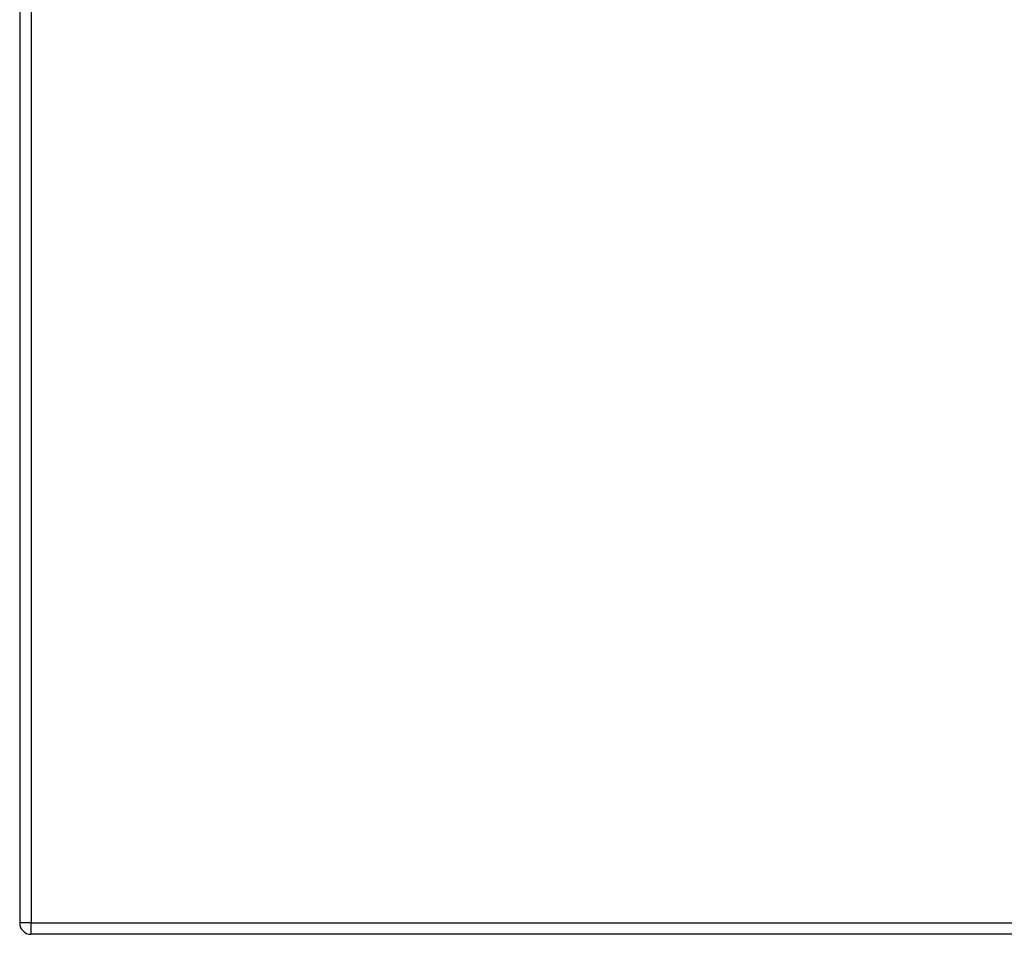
# Model space of a CAD drawing. Header units: inches. Extents: x 19 to 626, y 56 to 294.
# Tile 264 of 392: x 268.19 to 276.73, y 164.57 to 172.5. Entities that reach past the tile are written whole.
import ezdxf

# ---------------------------------------------------------------- set-up
doc = ezdxf.new("R2010")
doc.units = ezdxf.units.IN
doc.header["$MEASUREMENT"] = 0
doc.layers.add('Visible Edges(ANSI)', color=7, linetype='Continuous', lineweight=25)
doc.layers.add('Visible Tangent Edges(ANSI)', color=7, linetype='Continuous', lineweight=25)

msp = doc.modelspace()

# ---------------------------------------------------------------- linework, layer by layer
at = {"layer": 'Visible Edges(ANSI)'}
for p, q in [((268.1925, 194.3894), (268.1925, 164.6694)), ((333.8965, 164.5704), (268.2915, 164.5704))]:
    msp.add_line(p, q, dxfattribs=at)
msp.add_arc((268.2915, 164.6694), 0.099, 180, 270, dxfattribs=at)
at = {"layer": 'Visible Tangent Edges(ANSI)'}
for p, q in [((268.2915, 194.3894), (268.2915, 164.6694)), ((268.2915, 164.6694), (268.1925, 164.6694)), ((268.2915, 164.5704), (268.2915, 164.6694)), ((268.2915, 164.6694), (333.8965, 164.6694))]:
    msp.add_line(p, q, dxfattribs=at)

doc.saveas('drawing.dxf')
